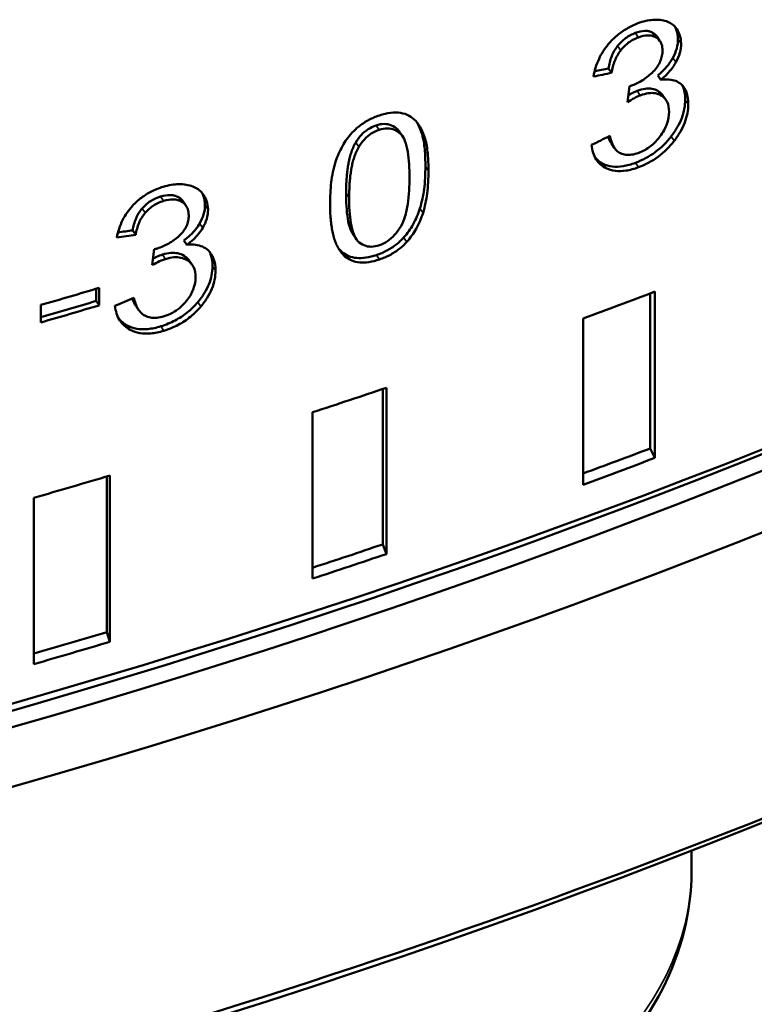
# Model space of a CAD drawing. Header units: millimetres. Extents: x 0 to 14369, y -869 to 2970.
# Tile 738 of 787: x 3915 to 3924, y 1761 to 1773. Entities that reach past the tile are written whole.
import ezdxf

# ---------------------------------------------------------------- set-up
doc = ezdxf.new("R2010")
doc.units = ezdxf.units.MM
doc.header["$LTSCALE"] = 10
doc.layers.add('Sichtbar (ISO)', color=7, linetype='Continuous', lineweight=50)
doc.layers.add('Sichtbar schmal (ISO)', color=7, linetype='Continuous', lineweight=35)

msp = doc.modelspace()

# ---------------------------------------------------------------- linework, layer by layer
at = {"layer": 'Sichtbar (ISO)'}
for p, q in [((3922.891, 1772.8), (3922.929, 1772.745)), ((3922.336, 1772.354), (3922.298, 1772.409)), ((3922.939, 1772.267), (3922.901, 1772.322)), ((3922.555, 1772.191), (3922.53, 1771.995)), ((3922.964, 1772.077), (3923.002, 1772.023)), ((3919.731, 1771.632), (3919.769, 1771.578)), ((3922.335, 1771.486), (3922.372, 1771.431)), ((3917.076, 1770.777), (3917.113, 1770.723)), ((3916.495, 1770.367), (3916.458, 1770.421)), ((3919.163, 1770.369), (3919.2, 1770.315)), ((3917.123, 1770.244), (3917.086, 1770.298)), ((3916.723, 1770.19), (3916.698, 1769.996)), ((3917.152, 1770.05), (3917.189, 1769.996)), ((3916.009, 1769.703), (3916.009, 1769.555)), ((3916.046, 1769.501), (3916.046, 1769.714)), ((3922.808, 1769.647), (3922.808, 1767.744)), ((3922.864, 1767.627), (3922.864, 1769.669)), ((3916.046, 1769.501), (3916.009, 1769.555)), ((3915.33, 1769.505), (3915.33, 1769.291)), ((3916.496, 1769.495), (3916.534, 1769.441)), ((3921.985, 1769.34), (3921.985, 1767.299)), ((3919.526, 1768.474), (3919.526, 1766.566)), ((3919.572, 1766.448), (3919.572, 1768.49)), ((3918.665, 1768.188), (3918.665, 1766.147)), ((3922.864, 1767.627), (3922.808, 1767.744)), ((3916.142, 1767.401), (3916.142, 1765.49)), ((3916.178, 1765.37), (3916.178, 1767.412)), ((3915.244, 1767.138), (3915.244, 1765.097)), ((3919.572, 1766.448), (3919.526, 1766.566)), ((3916.178, 1765.37), (3916.142, 1765.49)), ((3923.316, 1762.806), (3923.316, 1762.554))]:
    msp.add_line(p, q, dxfattribs=at)
for centre, major_axis, start_param, end_param in [((3882.225, 1802.924), (74, 0), 4.937844, 5.452718), ((3882.225, 1802.515), (73.5, 0), 4.939405, 5.450733), ((3882.225, 1802.311), (73.5, 0), 4.939405, 5.456108), ((3882.225, 1801.903), (74, 0), 4.937639, 5.456109), ((3882.225, 1807.715), (74, 0), 5.176208, 5.187059), ((3882.225, 1805.373), (74, 0), 5.279625, 5.293772), ((3882.225, 1807.501), (73.9, 0), 5.176885, 5.187189), ((3882.225, 1807.501), (-74, 0), 2.034615, 2.045467), ((3882.225, 1805.373), (74, 0), 5.227265, 5.241412), ((3882.225, 1803.332), (73.8, 0), 5.281353, 5.294632), ((3882.225, 1803.332), (-74, 0), 2.138032, 2.152179), ((3882.225, 1805.373), (74, 0), 5.174905, 5.189052), ((3882.225, 1798.392), (-74, 0), 1.760249, 2.314516), ((3882.225, 1798.025), (-73.55, 0), 1.760249, 2.314516), ((3882.225, 1803.332), (73.8, 0), 5.228799, 5.242273), ((3882.225, 1803.332), (-74, 0), 2.085673, 2.099819), ((3882.225, 1803.332), (73.8, 0), 5.176257, 5.189913), ((3882.225, 1803.332), (-74, 0), 2.033313, 2.04746)]:
    msp.add_ellipse(centre, major_axis=major_axis, ratio=0.57735, start_param=start_param, end_param=end_param, dxfattribs=at)
for points, knots in [([(3922.299, 1772.709), (3922.33, 1772.746), (3922.365, 1772.781), (3922.402, 1772.812), (3922.439, 1772.843), (3922.478, 1772.871), (3922.521, 1772.896), (3922.564, 1772.921), (3922.61, 1772.943), (3922.659, 1772.962)], [0, 0, 0, 0, 0.3333333, 0.3333333, 0.3333333, 0.6666667, 0.6666667, 0.6666667, 1, 1, 1, 1]), ([(3922.659, 1772.962), (3922.691, 1772.974), (3922.723, 1772.984), (3922.754, 1772.991), (3922.785, 1772.998), (3922.814, 1773.002), (3922.844, 1773.005), (3922.873, 1773.007), (3922.903, 1773.006), (3922.931, 1773.003)], [0, 0, 0, 0, 0.333333, 0.333333, 0.333333, 0.666667, 0.666667, 0.666667, 1, 1, 1, 1]), ([(3922.931, 1773.003), (3922.959, 1773.001), (3922.985, 1772.995), (3923.008, 1772.987), (3923.031, 1772.979), (3923.052, 1772.969), (3923.071, 1772.956), (3923.09, 1772.943), (3923.106, 1772.928), (3923.121, 1772.91)], [0, 0, 0, 0, 0.333333, 0.333333, 0.333333, 0.666667, 0.666667, 0.666667, 1, 1, 1, 1]), ([(3923.116, 1772.916), (3923.123, 1772.904), (3923.128, 1772.89), (3923.144, 1772.843), (3923.15, 1772.807), (3923.15, 1772.768)], [0.0085425, 0.0085425, 0.0085425, 0.0085425, 0.01471361, 0.01471361, 0.02900376, 0.02900376, 0.02900376, 0.02900376]), ([(3923.121, 1772.91), (3923.142, 1772.885), (3923.159, 1772.855), (3923.182, 1772.788), (3923.188, 1772.752), (3923.188, 1772.713)], [0.000001, 0.000001, 0.000001, 0.000001, 0.01471346, 0.01471346, 0.02900357, 0.02900357, 0.02900357, 0.02900357]), ([(3922.626, 1772.844), (3922.585, 1772.828), (3922.545, 1772.807), (3922.47, 1772.753), (3922.438, 1772.721), (3922.409, 1772.685)], [0.000001, 0.000001, 0.000001, 0.000001, 0.01460907, 0.01460907, 0.02847256, 0.02847256, 0.02847256, 0.02847256]), ([(3922.664, 1772.789), (3922.623, 1772.774), (3922.582, 1772.753), (3922.508, 1772.698), (3922.475, 1772.666), (3922.447, 1772.63)], [0.000001, 0.000001, 0.000001, 0.000001, 0.01460834, 0.01460834, 0.0284713, 0.0284713, 0.0284713, 0.0284713]), ([(3922.839, 1772.847), (3922.825, 1772.854), (3922.81, 1772.86), (3922.779, 1772.868), (3922.762, 1772.869), (3922.706, 1772.868), (3922.666, 1772.859), (3922.626, 1772.844)], [0.000001, 0.000001, 0.000001, 0.000001, 0.0067514, 0.0067514, 0.01349457, 0.01349457, 0.02797395, 0.02797395, 0.02797395, 0.02797395]), ([(3922.876, 1772.792), (3922.863, 1772.8), (3922.848, 1772.805), (3922.816, 1772.813), (3922.799, 1772.814), (3922.744, 1772.814), (3922.704, 1772.804), (3922.664, 1772.789)], [0.000001, 0.000001, 0.000001, 0.000001, 0.00675116, 0.00675116, 0.01349402, 0.01349402, 0.02797263, 0.02797263, 0.02797263, 0.02797263]), ([(3922.891, 1772.8), (3922.889, 1772.803), (3922.887, 1772.806), (3922.885, 1772.808), (3922.873, 1772.824), (3922.857, 1772.837), (3922.839, 1772.847)], [0.6066489, 0.6066489, 0.6066489, 0.6066489, 0.6666667, 0.6666667, 0.6666667, 1, 1, 1, 1]), ([(3922.96, 1772.631), (3922.96, 1772.656), (3922.957, 1772.68), (3922.95, 1772.7), (3922.944, 1772.72), (3922.935, 1772.738), (3922.923, 1772.754), (3922.91, 1772.769), (3922.895, 1772.782), (3922.876, 1772.792)], [0, 0, 0, 0, 0.333333, 0.333333, 0.333333, 0.666667, 0.666667, 0.666667, 1, 1, 1, 1]), ([(3922.113, 1772.309), (3922.125, 1772.381), (3922.147, 1772.454), (3922.211, 1772.591), (3922.25, 1772.652), (3922.299, 1772.709)], [0.000001, 0.000001, 0.000001, 0.000001, 0.02491904, 0.02491904, 0.04738537, 0.04738537, 0.04738537, 0.04738537]), ([(3922.409, 1772.685), (3922.378, 1772.645), (3922.354, 1772.602), (3922.317, 1772.508), (3922.305, 1772.458), (3922.298, 1772.409)], [0.000001, 0.000001, 0.000001, 0.000001, 0.01518436, 0.01518436, 0.03223266, 0.03223266, 0.03223266, 0.03223266]), ([(3923.15, 1772.768), (3923.15, 1772.731), (3923.145, 1772.694), (3923.124, 1772.616), (3923.108, 1772.578), (3923.087, 1772.54)], [0.000001, 0.000001, 0.000001, 0.000001, 0.01340794, 0.01340794, 0.02672305, 0.02672305, 0.02672305, 0.02672305]), ([(3923.188, 1772.713), (3923.188, 1772.677), (3923.183, 1772.639), (3923.161, 1772.561), (3923.145, 1772.523), (3923.125, 1772.485)], [0.000001, 0.000001, 0.000001, 0.000001, 0.0134077, 0.0134077, 0.02672286, 0.02672286, 0.02672286, 0.02672286]), ([(3922.447, 1772.63), (3922.416, 1772.59), (3922.392, 1772.547), (3922.355, 1772.454), (3922.343, 1772.403), (3922.336, 1772.354)], [0.000001, 0.000001, 0.000001, 0.000001, 0.01518531, 0.01518531, 0.0322323, 0.0322323, 0.0322323, 0.0322323]), ([(3922.846, 1772.369), (3922.865, 1772.388), (3922.882, 1772.409), (3922.912, 1772.452), (3922.924, 1772.474), (3922.942, 1772.518), (3922.949, 1772.54), (3922.958, 1772.585), (3922.96, 1772.608), (3922.96, 1772.631)], [0.000001, 0.000001, 0.000001, 0.000001, 0.00803548, 0.00803548, 0.01581607, 0.01581607, 0.02330219, 0.02330219, 0.0315344, 0.0315344, 0.0315344, 0.0315344]), ([(3923.087, 1772.54), (3923.066, 1772.5), (3923.04, 1772.463), (3922.977, 1772.389), (3922.94, 1772.354), (3922.901, 1772.322)], [0.000001, 0.000001, 0.000001, 0.000001, 0.01378885, 0.01378885, 0.02906817, 0.02906817, 0.02906817, 0.02906817]), ([(3923.125, 1772.485), (3923.104, 1772.445), (3923.077, 1772.408), (3923.015, 1772.334), (3922.978, 1772.299), (3922.939, 1772.267)], [0.000001, 0.000001, 0.000001, 0.000001, 0.01378779, 0.01378779, 0.02906717, 0.02906717, 0.02906717, 0.02906717]), ([(3922.591, 1772.202), (3922.636, 1772.219), (3922.681, 1772.241), (3922.768, 1772.298), (3922.808, 1772.332), (3922.846, 1772.369)], [0.000001, 0.000001, 0.000001, 0.000001, 0.01634395, 0.01634395, 0.03238101, 0.03238101, 0.03238101, 0.03238101]), ([(3922.555, 1772.191), (3922.559, 1772.192), (3922.563, 1772.193), (3922.567, 1772.194), (3922.571, 1772.195), (3922.574, 1772.196), (3922.578, 1772.197), (3922.582, 1772.199), (3922.587, 1772.2), (3922.591, 1772.202)], [0, 0, 0, 0, 0.333333, 0.333333, 0.333333, 0.666667, 0.666667, 0.666667, 1, 1, 1, 1]), ([(3922.939, 1772.267), (3922.975, 1772.273), (3923.009, 1772.275), (3923.039, 1772.272), (3923.07, 1772.27), (3923.097, 1772.264), (3923.122, 1772.255), (3923.147, 1772.245), (3923.168, 1772.232), (3923.188, 1772.215)], [0, 0, 0, 0, 0.333333, 0.333333, 0.333333, 0.666667, 0.666667, 0.666667, 1, 1, 1, 1]), ([(3923.188, 1772.215), (3923.217, 1772.189), (3923.239, 1772.155), (3923.27, 1772.072), (3923.276, 1772.022), (3923.276, 1771.97)], [0.000001, 0.000001, 0.000001, 0.000001, 0.01745114, 0.01745114, 0.03663549, 0.03663549, 0.03663549, 0.03663549]), ([(3923.204, 1772.199), (3923.208, 1772.19), (3923.212, 1772.181), (3923.232, 1772.127), (3923.238, 1772.077), (3923.238, 1772.025)], [0.01304621, 0.01304621, 0.01304621, 0.01304621, 0.01744547, 0.01744547, 0.03663572, 0.03663572, 0.03663572, 0.03663572]), ([(3922.687, 1772.077), (3922.664, 1772.069), (3922.64, 1772.057), (3922.588, 1772.03), (3922.558, 1772.012), (3922.53, 1771.995)], [0.000001, 0.000001, 0.000001, 0.000001, 0.00826387, 0.00826387, 0.0187142, 0.0187142, 0.0187142, 0.0187142]), ([(3922.649, 1772.132), (3922.626, 1772.124), (3922.602, 1772.112), (3922.566, 1772.093), (3922.553, 1772.086), (3922.541, 1772.079)], [0.000001, 0.000001, 0.000001, 0.000001, 0.00826432, 0.00826432, 0.01288055, 0.01288055, 0.01288055, 0.01288055]), ([(3922.903, 1772.133), (3922.881, 1772.146), (3922.857, 1772.154), (3922.831, 1772.158), (3922.805, 1772.163), (3922.777, 1772.163), (3922.747, 1772.158), (3922.717, 1772.154), (3922.684, 1772.145), (3922.649, 1772.132)], [0, 0, 0, 0, 0.333333, 0.333333, 0.333333, 0.666667, 0.666667, 0.666667, 1, 1, 1, 1]), ([(3922.941, 1772.078), (3922.919, 1772.091), (3922.895, 1772.099), (3922.869, 1772.104), (3922.843, 1772.108), (3922.815, 1772.108), (3922.785, 1772.104), (3922.755, 1772.099), (3922.722, 1772.091), (3922.687, 1772.077)], [0, 0, 0, 0, 0.3333333, 0.3333333, 0.3333333, 0.6666667, 0.6666667, 0.6666667, 1, 1, 1, 1]), ([(3922.964, 1772.077), (3922.959, 1772.085), (3922.953, 1772.092), (3922.934, 1772.112), (3922.92, 1772.124), (3922.903, 1772.133)], [0.02075906, 0.02075906, 0.02075906, 0.02075906, 0.02478223, 0.02478223, 0.03293935, 0.03293935, 0.03293935, 0.03293935]), ([(3923.041, 1771.875), (3923.041, 1771.921), (3923.034, 1771.963), (3923.008, 1772.016), (3922.997, 1772.031), (3922.972, 1772.057), (3922.957, 1772.069), (3922.941, 1772.078)], [0.000001, 0.000001, 0.000001, 0.000001, 0.01682454, 0.01682454, 0.02478195, 0.02478195, 0.03293897, 0.03293897, 0.03293897, 0.03293897]), ([(3923.238, 1772.025), (3923.238, 1771.988), (3923.235, 1771.951), (3923.22, 1771.875), (3923.21, 1771.837), (3923.181, 1771.761), (3923.163, 1771.723), (3923.119, 1771.648), (3923.094, 1771.61), (3923.066, 1771.574)], [0.000001, 0.000001, 0.000001, 0.000001, 0.01346396, 0.01346396, 0.02643967, 0.02643967, 0.03951063, 0.03951063, 0.0531873, 0.0531873, 0.0531873, 0.0531873]), ([(3923.276, 1771.97), (3923.276, 1771.934), (3923.273, 1771.896), (3923.258, 1771.82), (3923.248, 1771.782), (3923.218, 1771.706), (3923.2, 1771.668), (3923.157, 1771.593), (3923.131, 1771.555), (3923.104, 1771.519)], [0.000001, 0.000001, 0.000001, 0.000001, 0.01346431, 0.01346431, 0.0264403, 0.0264403, 0.03951071, 0.03951071, 0.05318665, 0.05318665, 0.05318665, 0.05318665]), ([(3919.149, 1771.617), (3919.178, 1771.649), (3919.209, 1771.678), (3919.244, 1771.705), (3919.279, 1771.731), (3919.316, 1771.755), (3919.357, 1771.777), (3919.397, 1771.798), (3919.44, 1771.816), (3919.485, 1771.831)], [0, 0, 0, 0, 0.3333333, 0.3333333, 0.3333333, 0.6666667, 0.6666667, 0.6666667, 1, 1, 1, 1]), ([(3919.485, 1771.831), (3919.532, 1771.847), (3919.579, 1771.859), (3919.667, 1771.869), (3919.708, 1771.869), (3919.746, 1771.863)], [0.000001, 0.000001, 0.000001, 0.000001, 0.01628703, 0.01628703, 0.03146702, 0.03146702, 0.03146702, 0.03146702]), ([(3919.746, 1771.863), (3919.784, 1771.856), (3919.818, 1771.845), (3919.881, 1771.812), (3919.908, 1771.79), (3919.931, 1771.764)], [0.000001, 0.000001, 0.000001, 0.000001, 0.01471683, 0.01471683, 0.02971139, 0.02971139, 0.02971139, 0.02971139]), ([(3922.933, 1771.576), (3922.95, 1771.6), (3922.966, 1771.624), (3922.993, 1771.674), (3923.005, 1771.699), (3923.033, 1771.776), (3923.041, 1771.827), (3923.041, 1771.875)], [0.000001, 0.000001, 0.000001, 0.000001, 0.00882431, 0.00882431, 0.01743094, 0.01743094, 0.03529736, 0.03529736, 0.03529736, 0.03529736]), ([(3919.445, 1771.709), (3919.41, 1771.697), (3919.378, 1771.682), (3919.348, 1771.662), (3919.317, 1771.643), (3919.289, 1771.62), (3919.264, 1771.593), (3919.239, 1771.566), (3919.216, 1771.535), (3919.195, 1771.501)], [0, 0, 0, 0, 0.3333333, 0.3333333, 0.3333333, 0.6666667, 0.6666667, 0.6666667, 1, 1, 1, 1]), ([(3919.71, 1771.658), (3919.686, 1771.681), (3919.661, 1771.698), (3919.633, 1771.71), (3919.606, 1771.721), (3919.576, 1771.727), (3919.545, 1771.727), (3919.514, 1771.727), (3919.48, 1771.721), (3919.445, 1771.709)], [0, 0, 0, 0, 0.333333, 0.333333, 0.333333, 0.666667, 0.666667, 0.666667, 1, 1, 1, 1]), ([(3919.931, 1771.764), (3919.957, 1771.735), (3919.979, 1771.703), (3920.017, 1771.63), (3920.033, 1771.589), (3920.046, 1771.546)], [0.000001, 0.000001, 0.000001, 0.000001, 0.01649368, 0.01649368, 0.03436671, 0.03436671, 0.03436671, 0.03436671]), ([(3919.947, 1771.746), (3919.951, 1771.738), (3919.956, 1771.73), (3919.98, 1771.684), (3919.996, 1771.643), (3920.009, 1771.6)], [0.0127015, 0.0127015, 0.0127015, 0.0127015, 0.01649381, 0.01649381, 0.0343669, 0.0343669, 0.0343669, 0.0343669]), ([(3918.947, 1771.261), (3918.968, 1771.326), (3918.996, 1771.392), (3919.065, 1771.513), (3919.103, 1771.567), (3919.149, 1771.617)], [0.000001, 0.000001, 0.000001, 0.000001, 0.02263946, 0.02263946, 0.04304102, 0.04304102, 0.04304102, 0.04304102]), ([(3919.483, 1771.654), (3919.448, 1771.643), (3919.415, 1771.627), (3919.385, 1771.608), (3919.355, 1771.589), (3919.327, 1771.565), (3919.301, 1771.538), (3919.276, 1771.512), (3919.253, 1771.481), (3919.233, 1771.447)], [0, 0, 0, 0, 0.3333333, 0.3333333, 0.3333333, 0.6666667, 0.6666667, 0.6666667, 1, 1, 1, 1]), ([(3919.747, 1771.603), (3919.724, 1771.627), (3919.698, 1771.644), (3919.671, 1771.656), (3919.643, 1771.667), (3919.614, 1771.673), (3919.582, 1771.673), (3919.551, 1771.672), (3919.518, 1771.666), (3919.483, 1771.654)], [0, 0, 0, 0, 0.333333, 0.333333, 0.333333, 0.666667, 0.666667, 0.666667, 1, 1, 1, 1]), ([(3919.747, 1771.603), (3919.77, 1771.581), (3919.786, 1771.55), (3919.815, 1771.479), (3919.826, 1771.432), (3919.85, 1771.289), (3919.855, 1771.176), (3919.855, 1771.072)], [-0.06943629, -0.06943629, -0.06943629, -0.06943629, -0.0559889, -0.0559889, -0.0381241, -0.0381241, -0.000001, -0.000001, -0.000001, -0.000001]), ([(3920.009, 1771.6), (3920.026, 1771.544), (3920.036, 1771.479), (3920.048, 1771.349), (3920.05, 1771.277), (3920.05, 1771.206)], [0.000001, 0.000001, 0.000001, 0.000001, 0.02359035, 0.02359035, 0.04962714, 0.04962714, 0.04962714, 0.04962714]), ([(3922.294, 1771.57), (3922.302, 1771.546), (3922.312, 1771.523), (3922.327, 1771.497), (3922.331, 1771.491), (3922.335, 1771.486)], [0.00886863, 0.00886863, 0.00886863, 0.00886863, 0.0190673, 0.0190673, 0.02190481, 0.02190481, 0.02190481, 0.02190481]), ([(3922.313, 1771.58), (3922.324, 1771.533), (3922.339, 1771.486), (3922.372, 1771.43), (3922.384, 1771.413), (3922.412, 1771.386), (3922.427, 1771.375), (3922.443, 1771.367)], [0.000001, 0.000001, 0.000001, 0.000001, 0.01906627, 0.01906627, 0.02787545, 0.02787545, 0.03586906, 0.03586906, 0.03586906, 0.03586906]), ([(3923.066, 1771.574), (3923.009, 1771.501), (3922.945, 1771.437), (3922.795, 1771.325), (3922.713, 1771.282), (3922.629, 1771.251)], [0.000001, 0.000001, 0.000001, 0.000001, 0.02773234, 0.02773234, 0.0576029, 0.0576029, 0.0576029, 0.0576029]), ([(3922.668, 1771.373), (3922.718, 1771.391), (3922.767, 1771.418), (3922.859, 1771.488), (3922.898, 1771.53), (3922.933, 1771.576)], [0.000001, 0.000001, 0.000001, 0.000001, 0.01787582, 0.01787582, 0.03537014, 0.03537014, 0.03537014, 0.03537014]), ([(3919.195, 1771.501), (3919.182, 1771.479), (3919.172, 1771.457), (3919.162, 1771.435), (3919.153, 1771.413), (3919.144, 1771.391), (3919.137, 1771.368), (3919.13, 1771.346), (3919.124, 1771.323), (3919.119, 1771.301), (3919.113, 1771.279), (3919.109, 1771.257), (3919.105, 1771.235), (3919.101, 1771.214), (3919.097, 1771.192), (3919.095, 1771.17), (3919.092, 1771.149), (3919.089, 1771.127), (3919.087, 1771.104), (3919.085, 1771.082), (3919.083, 1771.059), (3919.082, 1771.035), (3919.08, 1771.011), (3919.079, 1770.986), (3919.078, 1770.96), (3919.078, 1770.934), (3919.077, 1770.906), (3919.077, 1770.877)], [0, 0, 0, 0, 0.111111, 0.111111, 0.111111, 0.222222, 0.222222, 0.222222, 0.333333, 0.333333, 0.333333, 0.444444, 0.444444, 0.444444, 0.555556, 0.555556, 0.555556, 0.666667, 0.666667, 0.666667, 0.777778, 0.777778, 0.777778, 0.888889, 0.888889, 0.888889, 1, 1, 1, 1]), ([(3920.046, 1771.546), (3920.063, 1771.49), (3920.073, 1771.425), (3920.085, 1771.295), (3920.088, 1771.222), (3920.088, 1771.152)], [0.000001, 0.000001, 0.000001, 0.000001, 0.02359124, 0.02359124, 0.04962709, 0.04962709, 0.04962709, 0.04962709]), ([(3922.27, 1771.183), (3922.219, 1771.208), (3922.177, 1771.244), (3922.115, 1771.342), (3922.097, 1771.402), (3922.09, 1771.469)], [0.000001, 0.000001, 0.000001, 0.000001, 0.02431186, 0.02431186, 0.04978394, 0.04978394, 0.04978394, 0.04978394]), ([(3923.104, 1771.519), (3923.047, 1771.446), (3922.983, 1771.383), (3922.833, 1771.271), (3922.751, 1771.228), (3922.667, 1771.196)], [0.000001, 0.000001, 0.000001, 0.000001, 0.02773043, 0.02773043, 0.05760017, 0.05760017, 0.05760017, 0.05760017]), ([(3919.114, 1770.823), (3919.114, 1770.852), (3919.115, 1770.88), (3919.116, 1770.907), (3919.117, 1770.934), (3919.118, 1770.959), (3919.119, 1770.984), (3919.121, 1771.008), (3919.123, 1771.032), (3919.125, 1771.054), (3919.127, 1771.077), (3919.13, 1771.1), (3919.133, 1771.121), (3919.136, 1771.143), (3919.139, 1771.165), (3919.143, 1771.187), (3919.147, 1771.208), (3919.152, 1771.23), (3919.157, 1771.251), (3919.162, 1771.273), (3919.168, 1771.295), (3919.175, 1771.317), (3919.182, 1771.338), (3919.19, 1771.36), (3919.2, 1771.382), (3919.209, 1771.404), (3919.22, 1771.425), (3919.233, 1771.447)], [0, 0, 0, 0, 0.111111, 0.111111, 0.111111, 0.222222, 0.222222, 0.222222, 0.333333, 0.333333, 0.333333, 0.444444, 0.444444, 0.444444, 0.555556, 0.555556, 0.555556, 0.666667, 0.666667, 0.666667, 0.777778, 0.777778, 0.777778, 0.888889, 0.888889, 0.888889, 1, 1, 1, 1]), ([(3922.443, 1771.367), (3922.464, 1771.357), (3922.486, 1771.351), (3922.509, 1771.348), (3922.533, 1771.345), (3922.557, 1771.346), (3922.584, 1771.35), (3922.61, 1771.354), (3922.638, 1771.361), (3922.668, 1771.373)], [0, 0, 0, 0, 0.333333, 0.333333, 0.333333, 0.666667, 0.666667, 0.666667, 1, 1, 1, 1]), ([(3918.88, 1770.745), (3918.88, 1770.832), (3918.884, 1770.923), (3918.904, 1771.093), (3918.92, 1771.179), (3918.947, 1771.261)], [0.000001, 0.000001, 0.000001, 0.000001, 0.03176515, 0.03176515, 0.06025629, 0.06025629, 0.06025629, 0.06025629]), ([(3920.05, 1771.206), (3920.05, 1771.115), (3920.046, 1771.02), (3920.024, 1770.849), (3920.008, 1770.769), (3919.983, 1770.691)], [0.000001, 0.000001, 0.000001, 0.000001, 0.03335526, 0.03335526, 0.06028619, 0.06028619, 0.06028619, 0.06028619]), ([(3922.629, 1771.251), (3922.575, 1771.23), (3922.524, 1771.216), (3922.476, 1771.209), (3922.429, 1771.202), (3922.385, 1771.2), (3922.344, 1771.205), (3922.304, 1771.21), (3922.266, 1771.221), (3922.232, 1771.238)], [0, 0, 0, 0, 0.333333, 0.333333, 0.333333, 0.666667, 0.666667, 0.666667, 1, 1, 1, 1]), ([(3920.088, 1771.152), (3920.088, 1771.061), (3920.083, 1770.965), (3920.061, 1770.795), (3920.045, 1770.715), (3920.021, 1770.637)], [0.000001, 0.000001, 0.000001, 0.000001, 0.03335525, 0.03335525, 0.06028612, 0.06028612, 0.06028612, 0.06028612]), ([(3922.667, 1771.196), (3922.613, 1771.176), (3922.561, 1771.162), (3922.514, 1771.154), (3922.466, 1771.147), (3922.423, 1771.146), (3922.382, 1771.151), (3922.341, 1771.155), (3922.304, 1771.166), (3922.27, 1771.183)], [0, 0, 0, 0, 0.333333, 0.333333, 0.333333, 0.666667, 0.666667, 0.666667, 1, 1, 1, 1]), ([(3916.831, 1770.955), (3916.865, 1770.966), (3916.899, 1770.974), (3916.931, 1770.979), (3916.963, 1770.984), (3916.993, 1770.987), (3917.024, 1770.987), (3917.055, 1770.988), (3917.085, 1770.986), (3917.115, 1770.981)], [0, 0, 0, 0, 0.333333, 0.333333, 0.333333, 0.666667, 0.666667, 0.666667, 1, 1, 1, 1]), ([(3917.115, 1770.981), (3917.144, 1770.976), (3917.171, 1770.969), (3917.195, 1770.96), (3917.219, 1770.951), (3917.241, 1770.939), (3917.26, 1770.925), (3917.28, 1770.912), (3917.297, 1770.895), (3917.312, 1770.877)], [0, 0, 0, 0, 0.333333, 0.333333, 0.333333, 0.666667, 0.666667, 0.666667, 1, 1, 1, 1]), ([(3919.855, 1771.072), (3919.855, 1770.969), (3919.85, 1770.852), (3919.826, 1770.693), (3919.815, 1770.639), (3919.787, 1770.548), (3919.77, 1770.507), (3919.748, 1770.469)], [-0.06970309, -0.06970309, -0.06970309, -0.06970309, -0.03144662, -0.03144662, -0.01351291, -0.01351291, -0.000001, -0.000001, -0.000001, -0.000001]), ([(3916.457, 1770.724), (3916.49, 1770.759), (3916.526, 1770.792), (3916.564, 1770.821), (3916.603, 1770.85), (3916.644, 1770.876), (3916.688, 1770.898), (3916.733, 1770.921), (3916.781, 1770.94), (3916.831, 1770.955)], [0, 0, 0, 0, 0.333333, 0.333333, 0.333333, 0.666667, 0.666667, 0.666667, 1, 1, 1, 1]), ([(3917.021, 1770.827), (3917.007, 1770.835), (3916.991, 1770.842), (3916.958, 1770.851), (3916.941, 1770.854), (3916.883, 1770.856), (3916.841, 1770.849), (3916.799, 1770.836)], [0.000001, 0.000001, 0.000001, 0.000001, 0.0066913, 0.0066913, 0.01335772, 0.01335772, 0.02764513, 0.02764513, 0.02764513, 0.02764513]), ([(3917.308, 1770.882), (3917.316, 1770.868), (3917.322, 1770.854), (3917.339, 1770.805), (3917.345, 1770.768), (3917.345, 1770.73)], [0.00825921, 0.00825921, 0.00825921, 0.00825921, 0.01467571, 0.01467571, 0.02895782, 0.02895782, 0.02895782, 0.02895782]), ([(3917.312, 1770.877), (3917.335, 1770.85), (3917.353, 1770.819), (3917.376, 1770.751), (3917.382, 1770.714), (3917.382, 1770.676)], [0.000001, 0.000001, 0.000001, 0.000001, 0.01467567, 0.01467567, 0.02895776, 0.02895776, 0.02895776, 0.02895776]), ([(3919.077, 1770.877), (3919.077, 1770.774), (3919.082, 1770.66), (3919.105, 1770.517), (3919.116, 1770.47), (3919.141, 1770.408), (3919.151, 1770.388), (3919.163, 1770.369)], [0.000001, 0.000001, 0.000001, 0.000001, 0.03803618, 0.03803618, 0.05585795, 0.05585795, 0.06481815, 0.06481815, 0.06481815, 0.06481815]), ([(3916.263, 1770.335), (3916.277, 1770.406), (3916.299, 1770.477), (3916.366, 1770.61), (3916.406, 1770.669), (3916.457, 1770.724)], [0.000001, 0.000001, 0.000001, 0.000001, 0.02485083, 0.02485083, 0.04721265, 0.04721265, 0.04721265, 0.04721265]), ([(3916.799, 1770.836), (3916.757, 1770.823), (3916.715, 1770.805), (3916.637, 1770.754), (3916.603, 1770.725), (3916.574, 1770.69)], [0.000001, 0.000001, 0.000001, 0.000001, 0.01441764, 0.01441764, 0.0281443, 0.0281443, 0.0281443, 0.0281443]), ([(3916.837, 1770.782), (3916.794, 1770.769), (3916.752, 1770.751), (3916.674, 1770.7), (3916.641, 1770.671), (3916.611, 1770.636)], [0.000001, 0.000001, 0.000001, 0.000001, 0.01441743, 0.01441743, 0.02814395, 0.02814395, 0.02814395, 0.02814395]), ([(3917.058, 1770.773), (3917.044, 1770.781), (3917.029, 1770.788), (3916.996, 1770.797), (3916.978, 1770.8), (3916.92, 1770.802), (3916.879, 1770.795), (3916.837, 1770.782)], [0.000001, 0.000001, 0.000001, 0.000001, 0.00669123, 0.00669123, 0.01335756, 0.01335756, 0.02764476, 0.02764476, 0.02764476, 0.02764476]), ([(3917.076, 1770.777), (3917.074, 1770.78), (3917.071, 1770.783), (3917.069, 1770.786), (3917.056, 1770.802), (3917.04, 1770.816), (3917.021, 1770.827)], [0.6065389, 0.6065389, 0.6065389, 0.6065389, 0.6666667, 0.6666667, 0.6666667, 1, 1, 1, 1]), ([(3917.145, 1770.607), (3917.145, 1770.632), (3917.142, 1770.656), (3917.135, 1770.676), (3917.129, 1770.697), (3917.119, 1770.716), (3917.106, 1770.732), (3917.094, 1770.748), (3917.077, 1770.762), (3917.058, 1770.773)], [0, 0, 0, 0, 0.333333, 0.333333, 0.333333, 0.666667, 0.666667, 0.666667, 1, 1, 1, 1]), ([(3917.345, 1770.73), (3917.345, 1770.693), (3917.34, 1770.656), (3917.317, 1770.579), (3917.301, 1770.542), (3917.279, 1770.505)], [0.000001, 0.000001, 0.000001, 0.000001, 0.01340163, 0.01340163, 0.0266763, 0.0266763, 0.0266763, 0.0266763]), ([(3919.063, 1770.102), (3919.046, 1770.116), (3919.031, 1770.133), (3919.017, 1770.15), (3919.003, 1770.168), (3918.991, 1770.187), (3918.979, 1770.207), (3918.968, 1770.227), (3918.959, 1770.248), (3918.95, 1770.269), (3918.941, 1770.291), (3918.934, 1770.313), (3918.927, 1770.336), (3918.921, 1770.358), (3918.915, 1770.381), (3918.91, 1770.405), (3918.905, 1770.428), (3918.901, 1770.453), (3918.897, 1770.478), (3918.893, 1770.503), (3918.89, 1770.53), (3918.888, 1770.557), (3918.885, 1770.585), (3918.883, 1770.614), (3918.882, 1770.646), (3918.881, 1770.677), (3918.88, 1770.71), (3918.88, 1770.745)], [0, 0, 0, 0, 0.1111111, 0.1111111, 0.1111111, 0.2222222, 0.2222222, 0.2222222, 0.3333333, 0.3333333, 0.3333333, 0.4444444, 0.4444444, 0.4444444, 0.5555556, 0.5555556, 0.5555556, 0.6666667, 0.6666667, 0.6666667, 0.7777778, 0.7777778, 0.7777778, 0.8888889, 0.8888889, 0.8888889, 1, 1, 1, 1]), ([(3919.221, 1770.29), (3919.198, 1770.313), (3919.182, 1770.344), (3919.154, 1770.416), (3919.143, 1770.463), (3919.119, 1770.606), (3919.114, 1770.719), (3919.114, 1770.823)], [-0.06926832, -0.06926832, -0.06926832, -0.06926832, -0.05585789, -0.05585789, -0.03803612, -0.03803612, -0.000001, -0.000001, -0.000001, -0.000001]), ([(3916.574, 1770.69), (3916.541, 1770.652), (3916.517, 1770.61), (3916.478, 1770.519), (3916.466, 1770.469), (3916.458, 1770.421)], [0.000001, 0.000001, 0.000001, 0.000001, 0.01513826, 0.01513826, 0.03213203, 0.03213203, 0.03213203, 0.03213203]), ([(3916.611, 1770.636), (3916.579, 1770.598), (3916.554, 1770.556), (3916.515, 1770.465), (3916.503, 1770.415), (3916.495, 1770.367)], [0.000001, 0.000001, 0.000001, 0.000001, 0.0151392, 0.0151392, 0.03213195, 0.03213195, 0.03213195, 0.03213195]), ([(3917.026, 1770.352), (3917.046, 1770.37), (3917.064, 1770.389), (3917.095, 1770.431), (3917.108, 1770.452), (3917.127, 1770.495), (3917.134, 1770.517), (3917.143, 1770.561), (3917.145, 1770.584), (3917.145, 1770.607)], [0.000001, 0.000001, 0.000001, 0.000001, 0.00799179, 0.00799179, 0.01575943, 0.01575943, 0.0232117, 0.0232117, 0.03141715, 0.03141715, 0.03141715, 0.03141715]), ([(3917.382, 1770.676), (3917.382, 1770.639), (3917.377, 1770.602), (3917.355, 1770.525), (3917.338, 1770.488), (3917.317, 1770.451)], [0.000001, 0.000001, 0.000001, 0.000001, 0.0134013, 0.0134013, 0.02667624, 0.02667624, 0.02667624, 0.02667624]), ([(3919.983, 1770.691), (3919.962, 1770.625), (3919.935, 1770.56), (3919.867, 1770.438), (3919.829, 1770.384), (3919.783, 1770.333)], [0.000001, 0.000001, 0.000001, 0.000001, 0.02263838, 0.02263838, 0.04308099, 0.04308099, 0.04308099, 0.04308099]), ([(3920.021, 1770.637), (3920, 1770.571), (3919.973, 1770.505), (3919.905, 1770.384), (3919.866, 1770.33), (3919.821, 1770.279)], [0.000001, 0.000001, 0.000001, 0.000001, 0.02263759, 0.02263759, 0.04308052, 0.04308052, 0.04308052, 0.04308052]), ([(3917.279, 1770.505), (3917.265, 1770.481), (3917.249, 1770.457), (3917.23, 1770.433), (3917.211, 1770.409), (3917.189, 1770.386), (3917.165, 1770.363), (3917.141, 1770.341), (3917.114, 1770.319), (3917.086, 1770.298)], [0, 0, 0, 0, 0.333333, 0.333333, 0.333333, 0.666667, 0.666667, 0.666667, 1, 1, 1, 1]), ([(3917.317, 1770.451), (3917.303, 1770.427), (3917.286, 1770.403), (3917.267, 1770.379), (3917.248, 1770.355), (3917.226, 1770.332), (3917.202, 1770.31), (3917.178, 1770.287), (3917.152, 1770.265), (3917.123, 1770.244)], [0, 0, 0, 0, 0.333333, 0.333333, 0.333333, 0.666667, 0.666667, 0.666667, 1, 1, 1, 1]), ([(3919.485, 1770.238), (3919.52, 1770.25), (3919.553, 1770.267), (3919.584, 1770.288), (3919.615, 1770.309), (3919.645, 1770.335), (3919.672, 1770.365), (3919.699, 1770.395), (3919.724, 1770.43), (3919.748, 1770.469)], [0, 0, 0, 0, 0.333333, 0.333333, 0.333333, 0.666667, 0.666667, 0.666667, 1, 1, 1, 1]), ([(3916.761, 1770.199), (3916.808, 1770.214), (3916.855, 1770.234), (3916.945, 1770.286), (3916.987, 1770.317), (3917.026, 1770.352)], [0.000001, 0.000001, 0.000001, 0.000001, 0.01612299, 0.01612299, 0.03197306, 0.03197306, 0.03197306, 0.03197306]), ([(3917.123, 1770.244), (3917.161, 1770.248), (3917.196, 1770.248), (3917.228, 1770.244), (3917.259, 1770.24), (3917.288, 1770.232), (3917.314, 1770.221), (3917.339, 1770.21), (3917.362, 1770.195), (3917.382, 1770.177)], [0, 0, 0, 0, 0.333333, 0.333333, 0.333333, 0.666667, 0.666667, 0.666667, 1, 1, 1, 1]), ([(3919.221, 1770.29), (3919.244, 1770.267), (3919.27, 1770.249), (3919.297, 1770.238), (3919.325, 1770.226), (3919.354, 1770.22), (3919.386, 1770.22), (3919.417, 1770.221), (3919.45, 1770.227), (3919.485, 1770.238)], [0, 0, 0, 0, 0.333333, 0.333333, 0.333333, 0.666667, 0.666667, 0.666667, 1, 1, 1, 1]), ([(3919.783, 1770.333), (3919.755, 1770.301), (3919.723, 1770.272), (3919.689, 1770.245), (3919.654, 1770.218), (3919.617, 1770.194), (3919.576, 1770.173), (3919.536, 1770.151), (3919.493, 1770.133), (3919.448, 1770.118)], [0, 0, 0, 0, 0.333333, 0.333333, 0.333333, 0.666667, 0.666667, 0.666667, 1, 1, 1, 1]), ([(3919.821, 1770.279), (3919.792, 1770.247), (3919.761, 1770.217), (3919.726, 1770.191), (3919.692, 1770.164), (3919.654, 1770.14), (3919.614, 1770.118), (3919.574, 1770.097), (3919.531, 1770.079), (3919.485, 1770.064)], [0, 0, 0, 0, 0.333333, 0.333333, 0.333333, 0.666667, 0.666667, 0.666667, 1, 1, 1, 1]), ([(3916.824, 1770.123), (3916.8, 1770.116), (3916.774, 1770.106), (3916.737, 1770.089), (3916.722, 1770.082), (3916.708, 1770.075)], [0.000001, 0.000001, 0.000001, 0.000001, 0.00814869, 0.00814869, 0.0129994, 0.0129994, 0.0129994, 0.0129994]), ([(3916.723, 1770.19), (3916.727, 1770.191), (3916.732, 1770.192), (3916.736, 1770.193), (3916.74, 1770.194), (3916.744, 1770.195), (3916.748, 1770.196), (3916.752, 1770.197), (3916.756, 1770.198), (3916.761, 1770.199)], [0, 0, 0, 0, 0.333333, 0.333333, 0.333333, 0.666667, 0.666667, 0.666667, 1, 1, 1, 1]), ([(3917.088, 1770.109), (3917.065, 1770.123), (3917.04, 1770.133), (3917.013, 1770.139), (3916.986, 1770.145), (3916.957, 1770.146), (3916.925, 1770.144), (3916.894, 1770.141), (3916.86, 1770.135), (3916.824, 1770.123)], [0, 0, 0, 0, 0.333333, 0.333333, 0.333333, 0.666667, 0.666667, 0.666667, 1, 1, 1, 1]), ([(3917.382, 1770.177), (3917.413, 1770.149), (3917.436, 1770.114), (3917.467, 1770.029), (3917.474, 1769.979), (3917.474, 1769.927)], [0.000001, 0.000001, 0.000001, 0.000001, 0.01752304, 0.01752304, 0.03656166, 0.03656166, 0.03656166, 0.03656166]), ([(3917.4, 1770.16), (3917.405, 1770.149), (3917.41, 1770.139), (3917.43, 1770.083), (3917.437, 1770.033), (3917.437, 1769.981)], [0.01273062, 0.01273062, 0.01273062, 0.01273062, 0.01752312, 0.01752312, 0.03656176, 0.03656176, 0.03656176, 0.03656176]), ([(3919.448, 1770.118), (3919.405, 1770.103), (3919.362, 1770.092), (3919.281, 1770.08), (3919.243, 1770.079), (3919.172, 1770.085), (3919.139, 1770.093), (3919.078, 1770.118), (3919.051, 1770.135), (3919.026, 1770.156)], [0.000001, 0.000001, 0.000001, 0.000001, 0.01490004, 0.01490004, 0.02870777, 0.02870777, 0.04196293, 0.04196293, 0.05558708, 0.05558708, 0.05558708, 0.05558708]), ([(3916.861, 1770.069), (3916.837, 1770.062), (3916.812, 1770.052), (3916.758, 1770.028), (3916.727, 1770.012), (3916.698, 1769.996)], [0.000001, 0.000001, 0.000001, 0.000001, 0.00814856, 0.00814856, 0.01845916, 0.01845916, 0.01845916, 0.01845916]), ([(3917.126, 1770.055), (3917.103, 1770.069), (3917.077, 1770.079), (3917.05, 1770.085), (3917.023, 1770.091), (3916.994, 1770.092), (3916.963, 1770.09), (3916.931, 1770.087), (3916.897, 1770.081), (3916.861, 1770.069)], [0, 0, 0, 0, 0.333333, 0.333333, 0.333333, 0.666667, 0.666667, 0.666667, 1, 1, 1, 1]), ([(3917.152, 1770.05), (3917.146, 1770.058), (3917.14, 1770.065), (3917.12, 1770.087), (3917.105, 1770.099), (3917.088, 1770.109)], [0.0207304, 0.0207304, 0.0207304, 0.0207304, 0.02474003, 0.02474003, 0.03284622, 0.03284622, 0.03284622, 0.03284622]), ([(3917.229, 1769.846), (3917.229, 1769.892), (3917.222, 1769.935), (3917.195, 1769.989), (3917.184, 1770.004), (3917.158, 1770.033), (3917.142, 1770.045), (3917.126, 1770.055)], [0.000001, 0.000001, 0.000001, 0.000001, 0.0168112, 0.0168112, 0.02473987, 0.02473987, 0.03284615, 0.03284615, 0.03284615, 0.03284615]), ([(3919.485, 1770.064), (3919.442, 1770.049), (3919.399, 1770.038), (3919.318, 1770.026), (3919.28, 1770.025), (3919.209, 1770.031), (3919.176, 1770.039), (3919.115, 1770.064), (3919.088, 1770.081), (3919.063, 1770.102)], [0.000001, 0.000001, 0.000001, 0.000001, 0.01489936, 0.01489936, 0.02870652, 0.02870652, 0.04196163, 0.04196163, 0.05558581, 0.05558581, 0.05558581, 0.05558581]), ([(3917.437, 1769.981), (3917.437, 1769.945), (3917.433, 1769.907), (3917.418, 1769.832), (3917.407, 1769.795), (3917.377, 1769.721), (3917.358, 1769.684), (3917.313, 1769.611), (3917.286, 1769.575), (3917.257, 1769.541)], [0.000001, 0.000001, 0.000001, 0.000001, 0.01346502, 0.01346502, 0.02642613, 0.02642613, 0.03944329, 0.03944329, 0.05302675, 0.05302675, 0.05302675, 0.05302675]), ([(3917.474, 1769.927), (3917.474, 1769.891), (3917.471, 1769.853), (3917.456, 1769.778), (3917.444, 1769.741), (3917.414, 1769.667), (3917.395, 1769.63), (3917.35, 1769.557), (3917.323, 1769.521), (3917.295, 1769.487)], [0.000001, 0.000001, 0.000001, 0.000001, 0.01346524, 0.01346524, 0.02642654, 0.02642654, 0.03944342, 0.03944342, 0.05302655, 0.05302655, 0.05302655, 0.05302655]), ([(3917.117, 1769.554), (3917.153, 1769.599), (3917.182, 1769.646), (3917.221, 1769.748), (3917.229, 1769.798), (3917.229, 1769.846)], [0.000001, 0.000001, 0.000001, 0.000001, 0.01749807, 0.01749807, 0.03535163, 0.03535163, 0.03535163, 0.03535163]), ([(3916.453, 1769.585), (3916.461, 1769.56), (3916.472, 1769.535), (3916.489, 1769.507), (3916.493, 1769.501), (3916.496, 1769.495)], [0.0084001, 0.0084001, 0.0084001, 0.0084001, 0.01900487, 0.01900487, 0.02186628, 0.02186628, 0.02186628, 0.02186628]), ([(3916.472, 1769.594), (3916.483, 1769.546), (3916.499, 1769.499), (3916.533, 1769.441), (3916.546, 1769.423), (3916.575, 1769.395), (3916.59, 1769.383), (3916.608, 1769.374)], [0.000001, 0.000001, 0.000001, 0.000001, 0.01900403, 0.01900403, 0.02779882, 0.02779882, 0.03575652, 0.03575652, 0.03575652, 0.03575652]), ([(3917.257, 1769.541), (3917.218, 1769.494), (3917.175, 1769.452), (3917.128, 1769.414), (3917.082, 1769.376), (3917.032, 1769.344), (3916.978, 1769.315), (3916.924, 1769.287), (3916.866, 1769.263), (3916.803, 1769.243)], [0, 0, 0, 0, 0.333333, 0.333333, 0.333333, 0.666667, 0.666667, 0.666667, 1, 1, 1, 1]), ([(3916.842, 1769.366), (3916.878, 1769.377), (3916.913, 1769.392), (3916.945, 1769.409), (3916.978, 1769.427), (3917.008, 1769.448), (3917.037, 1769.472), (3917.065, 1769.496), (3917.092, 1769.523), (3917.117, 1769.554)], [0, 0, 0, 0, 0.3333333, 0.3333333, 0.3333333, 0.6666667, 0.6666667, 0.6666667, 1, 1, 1, 1]), ([(3916.427, 1769.2), (3916.374, 1769.227), (3916.331, 1769.266), (3916.266, 1769.368), (3916.248, 1769.429), (3916.24, 1769.496)], [0.000001, 0.000001, 0.000001, 0.000001, 0.0241527, 0.0241527, 0.04962343, 0.04962343, 0.04962343, 0.04962343]), ([(3917.295, 1769.487), (3917.255, 1769.44), (3917.212, 1769.398), (3917.166, 1769.36), (3917.119, 1769.322), (3917.07, 1769.29), (3917.016, 1769.261), (3916.961, 1769.233), (3916.903, 1769.209), (3916.84, 1769.189)], [0, 0, 0, 0, 0.333333, 0.333333, 0.333333, 0.666667, 0.666667, 0.666667, 1, 1, 1, 1]), ([(3916.608, 1769.374), (3916.629, 1769.362), (3916.652, 1769.355), (3916.676, 1769.35), (3916.7, 1769.346), (3916.726, 1769.345), (3916.754, 1769.348), (3916.781, 1769.35), (3916.811, 1769.356), (3916.842, 1769.366)], [0, 0, 0, 0, 0.333333, 0.333333, 0.333333, 0.666667, 0.666667, 0.666667, 1, 1, 1, 1]), ([(3916.803, 1769.243), (3916.746, 1769.226), (3916.693, 1769.215), (3916.644, 1769.21), (3916.594, 1769.206), (3916.549, 1769.207), (3916.507, 1769.214), (3916.464, 1769.222), (3916.425, 1769.235), (3916.39, 1769.253)], [0, 0, 0, 0, 0.333333, 0.333333, 0.333333, 0.666667, 0.666667, 0.666667, 1, 1, 1, 1]), ([(3916.84, 1769.189), (3916.783, 1769.172), (3916.73, 1769.161), (3916.681, 1769.156), (3916.631, 1769.152), (3916.586, 1769.153), (3916.544, 1769.16), (3916.501, 1769.168), (3916.463, 1769.181), (3916.427, 1769.2)], [0, 0, 0, 0, 0.333333, 0.333333, 0.333333, 0.666667, 0.666667, 0.666667, 1, 1, 1, 1]), ([(3923.316, 1762.554), (3923.316, 1762.059), (3923.192, 1761.567), (3922.709, 1760.618), (3922.339, 1760.167), (3921.376, 1759.336), (3920.767, 1758.963), (3919.385, 1758.352), (3918.61, 1758.115), (3916.981, 1757.8), (3916.126, 1757.721), (3914.421, 1757.727), (3913.57, 1757.811), (3911.951, 1758.135), (3911.184, 1758.375), (3910.431, 1758.714), (3910.365, 1758.745), (3910.3, 1758.776)], [0.785398, 0.785398, 0.785398, 0.785398, 1.070952, 1.070952, 1.375421, 1.375421, 1.702419, 1.702419, 2.032971, 2.032971, 2.361813, 2.361813, 2.689867, 2.689867, 3.018758, 3.018758, 3.050585, 3.050585, 3.050585, 3.050585])]:
    msp.add_open_spline(points, degree=3, knots=knots, dxfattribs=at)
for points in [[(3922.336, 1772.354), (3922.261, 1772.339), (3922.187, 1772.324), (3922.113, 1772.309)], [(3922.298, 1772.409), (3922.241, 1772.397), (3922.184, 1772.386), (3922.127, 1772.374)], [(3919.731, 1771.632), (3919.725, 1771.641), (3919.718, 1771.65), (3919.71, 1771.658)], [(3922.313, 1771.58), (3922.239, 1771.543), (3922.165, 1771.506), (3922.09, 1771.469)], [(3922.232, 1771.238), (3922.195, 1771.256), (3922.163, 1771.28), (3922.136, 1771.31)], [(3916.495, 1770.367), (3916.418, 1770.356), (3916.341, 1770.346), (3916.263, 1770.335)], [(3916.458, 1770.421), (3916.398, 1770.413), (3916.338, 1770.404), (3916.277, 1770.396)], [(3919.026, 1770.156), (3919.011, 1770.169), (3918.997, 1770.184), (3918.984, 1770.199)], [(3916.472, 1769.594), (3916.395, 1769.561), (3916.318, 1769.528), (3916.24, 1769.496)], [(3916.39, 1769.253), (3916.35, 1769.274), (3916.316, 1769.301), (3916.289, 1769.333)]]:
    msp.add_open_spline(points, degree=3, dxfattribs=at)
at = {"layer": 'Sichtbar schmal (ISO)'}
for p, q in [((3922.664, 1772.789), (3922.626, 1772.844)), ((3922.876, 1772.792), (3922.839, 1772.847)), ((3922.447, 1772.63), (3922.409, 1772.685)), ((3923.188, 1772.713), (3923.15, 1772.768)), ((3923.125, 1772.485), (3923.087, 1772.54)), ((3922.687, 1772.077), (3922.649, 1772.132)), ((3922.941, 1772.078), (3922.903, 1772.133)), ((3923.276, 1771.97), (3923.238, 1772.025)), ((3919.483, 1771.654), (3919.445, 1771.709)), ((3919.747, 1771.603), (3919.71, 1771.658)), ((3920.046, 1771.546), (3920.009, 1771.6)), ((3923.104, 1771.519), (3923.066, 1771.574)), ((3919.233, 1771.447), (3919.195, 1771.501)), ((3920.088, 1771.152), (3920.05, 1771.206)), ((3922.27, 1771.183), (3922.232, 1771.238)), ((3922.667, 1771.196), (3922.629, 1771.251)), ((3919.114, 1770.823), (3919.077, 1770.877)), ((3916.837, 1770.782), (3916.799, 1770.836)), ((3917.058, 1770.773), (3917.021, 1770.827)), ((3917.382, 1770.676), (3917.345, 1770.73)), ((3916.611, 1770.636), (3916.574, 1770.69)), ((3920.021, 1770.637), (3919.983, 1770.691)), ((3917.317, 1770.451), (3917.279, 1770.505)), ((3919.821, 1770.279), (3919.783, 1770.333)), ((3916.861, 1770.069), (3916.824, 1770.123)), ((3919.063, 1770.102), (3919.026, 1770.156)), ((3919.485, 1770.064), (3919.448, 1770.118)), ((3917.126, 1770.055), (3917.088, 1770.109)), ((3917.474, 1769.927), (3917.437, 1769.981)), ((3917.295, 1769.487), (3917.257, 1769.541)), ((3916.427, 1769.2), (3916.39, 1769.253)), ((3916.84, 1769.189), (3916.803, 1769.243))]:
    msp.add_line(p, q, dxfattribs=at)
msp.add_ellipse((3915.316, 1762.554), major_axis=(8, 0), ratio=0.57735, start_param=4.076161, end_param=6.283185, dxfattribs=at)

doc.saveas('drawing.dxf')
